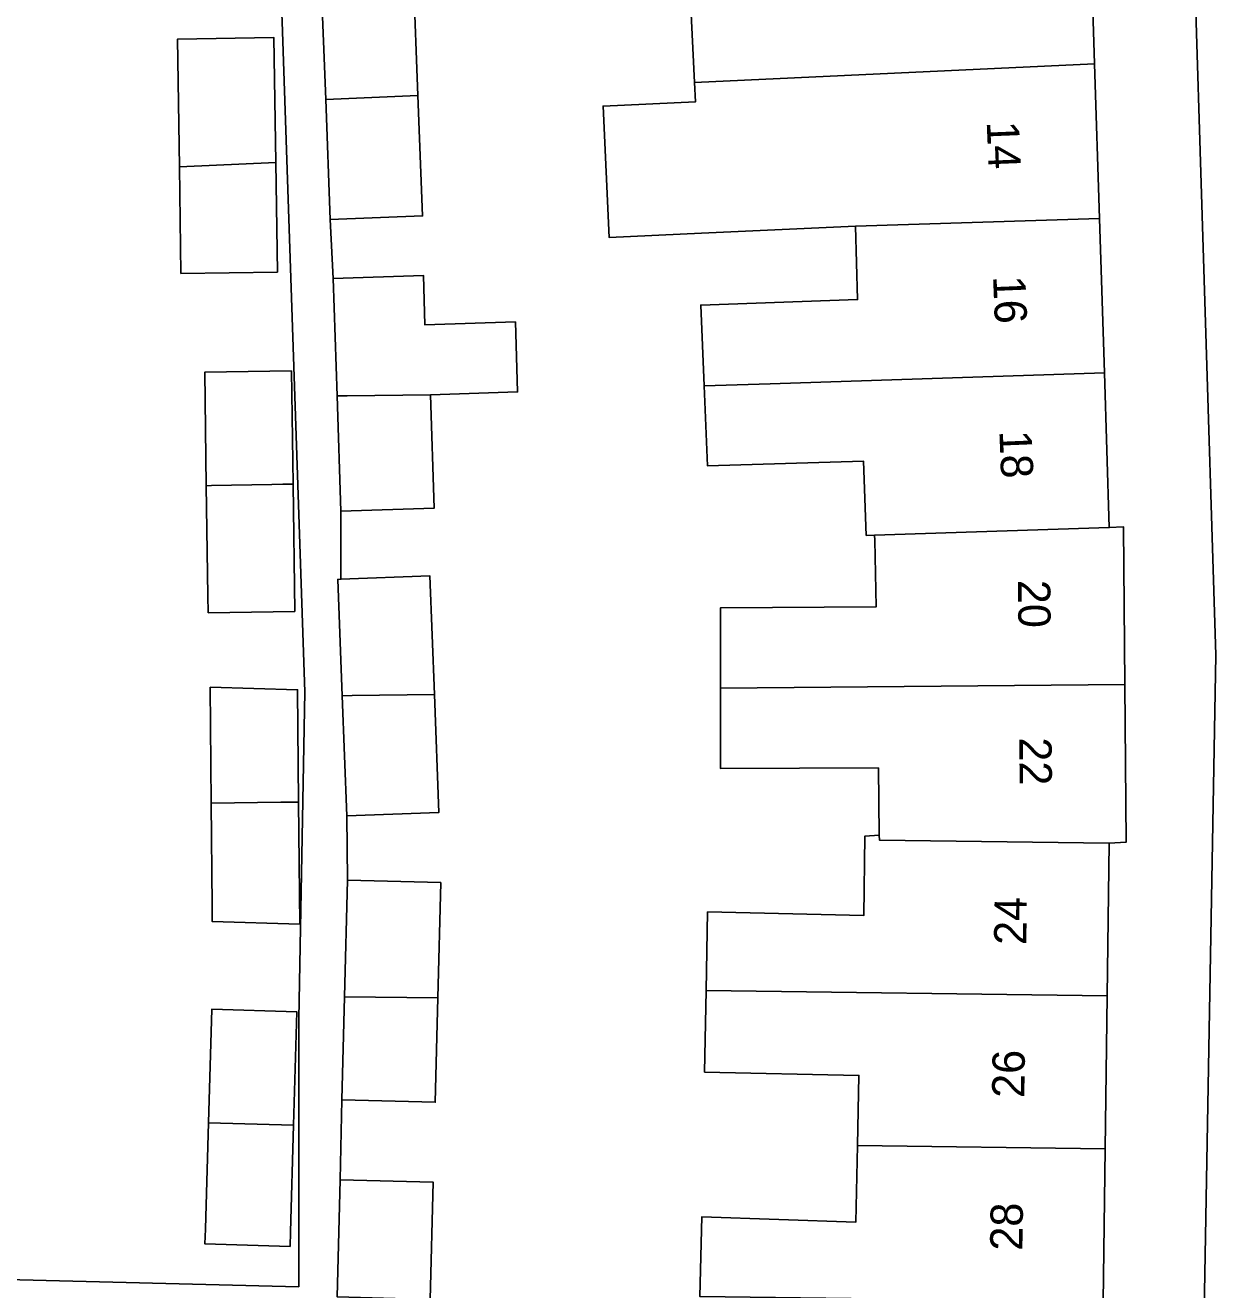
# Model space of a CAD drawing. Extents: x 163008 to 163854, y 382777 to 383982.
# Drawn here: x 163614.97 to 163651.85, y 383571.89 to 383611 of the extents above; entities that cross this region are included whole.
import ezdxf

# ---------------------------------------------------------------- set-up
doc = ezdxf.new("R2010")
doc.units = 0
for name, color, linetype in [('IMGEO_Erf', 7, 'Continuous'), ('IMGEO_Pand', 7, 'Continuous'), ('IMGEO_Pand_nummerreeks', 7, 'Continuous'), ('IMGEO_Voetpad_open', 7, 'Continuous')]:
    doc.layers.add(name, color=color, linetype=linetype)

msp = doc.modelspace()

# ---------------------------------------------------------------- linework, layer by layer
at = {"layer": 'IMGEO_Erf'}
for points in [[(163651.249, 383559.038), (163651.819, 383591.513), (163651.105, 383614.753), (163650.896, 383621.512), (163649.657, 383639.04), (163646.75, 383638.815), (163647.101, 383633.856), (163647.443, 383629.018), (163647.784, 383624.19), (163647.355, 383624.155), (163647.618, 383619.375), (163647.88, 383614.597), (163647.961, 383613.131), (163648.067, 383609.814), (163648.22, 383605.031), (163648.373, 383600.248), (163648.526, 383595.467), (163648.966, 383595.488), (163649.006, 383590.608), (163649.046, 383585.73), (163648.517, 383585.703), (163648.456, 383580.973), (163648.396, 383576.243), (163648.335, 383571.513)], [(163607.389, 383572.373), (163623.436, 383571.979), (163623.436, 383580.271), (163623.627, 383590.382), (163622.927, 383611.112), (163622.242, 383628.298), (163620.912, 383629.002), (163606.393, 383620.612)], [(163626.988, 383612.428), (163627.125, 383608.837), (163627.268, 383605.108), (163624.414, 383604.999), (163624.504, 383603.174), (163627.294, 383603.266), (163627.345, 383601.733), (163630.142, 383601.826), (163630.213, 383599.664), (163627.517, 383599.575), (163627.634, 383596.067), (163624.743, 383595.971), (163624.743, 383593.867), (163627.497, 383593.972), (163627.637, 383590.305), (163627.777, 383586.652), (163624.923, 383586.543), (163624.949, 383584.558), (163627.835, 383584.484), (163627.743, 383580.912), (163627.66, 383577.687), (163624.774, 383577.761), (163624.715, 383575.285), (163627.601, 383575.211), (163627.507, 383571.58)], [(163635.849, 383571.681), (163635.909, 383574.14), (163640.678, 383573.972), (163640.73, 383576.345), (163640.777, 383578.514), (163635.998, 383578.621), (163636.046, 383581.141), (163636.093, 383583.572), (163640.932, 383583.465), (163640.958, 383585.915), (163641.407, 383585.951), (163641.38, 383588.03), (163636.493, 383588.007), (163636.495, 383590.5), (163636.496, 383592.986), (163641.313, 383593.018), (163641.266, 383595.078), (163641.262, 383595.232), (163641.001, 383595.224), (163640.913, 383597.524), (163636.088, 383597.38), (163635.985, 383599.851), (163635.881, 383602.348), (163640.736, 383602.521), (163640.665, 383604.789), (163636.583, 383604.601), (163635.905, 383604.57), (163633.047, 383604.438), (163632.856, 383608.503), (163635.714, 383608.635), (163635.686, 383609.239), (163635.566, 383611.792)]]:
    msp.add_lwpolyline(points, dxfattribs=at)
for points in [[(163619.685, 383610.58), (163622.669, 383610.623), (163622.726, 383606.765), (163622.775, 383603.369), (163619.791, 383603.326), (163619.743, 383606.626)], [(163623.26, 383596.813), (163623.316, 383592.871), (163620.635, 383592.832), (163620.627, 383593.364), (163620.577, 383596.76), (163620.526, 383600.273), (163623.208, 383600.311)], [(163623.434, 383586.974), (163623.467, 383583.199), (163620.762, 383583.277), (163620.757, 383583.759), (163620.729, 383586.942), (163620.697, 383590.525), (163623.403, 383590.447)], [(163623.277, 383576.978), (163623.182, 383573.679), (163623.169, 383573.226), (163620.534, 383573.302), (163620.547, 383573.755), (163620.559, 383574.144), (163620.643, 383577.044), (163620.744, 383580.561), (163623.378, 383580.485)]]:
    msp.add_lwpolyline(points, close=True, dxfattribs=at)
at = {"layer": 'IMGEO_Pand'}
for points in [[(163647.88, 383614.597), (163640.287, 383614.135), (163640.361, 383611.894), (163635.566, 383611.792), (163635.686, 383609.239), (163648.067, 383609.814), (163647.961, 383613.131)], [(163627.125, 383608.837), (163626.988, 383612.428), (163624.135, 383612.319), (163624.272, 383608.709)], [(163622.726, 383606.765), (163622.669, 383610.623), (163619.685, 383610.58), (163619.743, 383606.626)], [(163648.067, 383609.814), (163635.686, 383609.239), (163635.714, 383608.635), (163632.856, 383608.503), (163633.047, 383604.438), (163635.905, 383604.57), (163636.583, 383604.601), (163640.665, 383604.789), (163648.22, 383605.031)], [(163627.125, 383608.837), (163624.272, 383608.709), (163624.414, 383604.999), (163627.268, 383605.108)], [(163622.726, 383606.765), (163619.743, 383606.626), (163619.791, 383603.326), (163622.775, 383603.369)], [(163640.665, 383604.789), (163640.736, 383602.521), (163635.881, 383602.348), (163635.985, 383599.851), (163638.031, 383599.917), (163648.373, 383600.248), (163648.22, 383605.031)], [(163627.345, 383601.733), (163627.294, 383603.266), (163624.504, 383603.174), (163624.624, 383599.536), (163624.937, 383599.542), (163627.517, 383599.575), (163630.213, 383599.664), (163630.142, 383601.826)], [(163620.577, 383596.76), (163620.734, 383596.762), (163622.6, 383596.8), (163622.948, 383596.807), (163623.064, 383596.809), (163623.26, 383596.813), (163623.208, 383600.311), (163620.526, 383600.273)], [(163648.373, 383600.248), (163638.031, 383599.917), (163635.985, 383599.851), (163636.088, 383597.38), (163640.913, 383597.524), (163641.001, 383595.224), (163641.262, 383595.232), (163648.526, 383595.467)], [(163624.624, 383599.536), (163624.743, 383595.971), (163627.634, 383596.067), (163627.517, 383599.575), (163624.937, 383599.542)], [(163623.26, 383596.813), (163623.064, 383596.809), (163622.948, 383596.807), (163622.6, 383596.8), (163620.734, 383596.762), (163620.577, 383596.76), (163620.627, 383593.364), (163620.635, 383592.832), (163623.316, 383592.871)], [(163648.966, 383595.488), (163648.526, 383595.467), (163641.262, 383595.232), (163641.266, 383595.078), (163641.313, 383593.018), (163636.496, 383592.986), (163636.495, 383590.5), (163649.006, 383590.608)], [(163627.497, 383593.972), (163624.743, 383593.867), (163624.644, 383593.863), (163624.781, 383590.262), (163625.096, 383590.267), (163627.637, 383590.305)], [(163620.729, 383586.942), (163622.882, 383586.967), (163623.434, 383586.974), (163623.403, 383590.447), (163620.697, 383590.525)], [(163627.637, 383590.305), (163625.096, 383590.267), (163624.781, 383590.262), (163624.923, 383586.543), (163627.777, 383586.652)], [(163636.495, 383590.5), (163636.493, 383588.007), (163641.38, 383588.03), (163641.407, 383585.951), (163641.412, 383585.795), (163648.517, 383585.703), (163649.046, 383585.73), (163649.006, 383590.608)], [(163623.434, 383586.974), (163622.882, 383586.967), (163620.729, 383586.942), (163620.757, 383583.759), (163620.762, 383583.277), (163623.467, 383583.199)], [(163648.456, 383580.973), (163648.517, 383585.703), (163641.412, 383585.795), (163641.407, 383585.951), (163640.958, 383585.915), (163640.932, 383583.465), (163636.093, 383583.572), (163636.046, 383581.141)], [(163627.743, 383580.912), (163627.835, 383584.484), (163624.949, 383584.558), (163624.856, 383580.949)], [(163627.743, 383580.912), (163624.856, 383580.949), (163624.774, 383577.761), (163627.66, 383577.687)], [(163648.396, 383576.243), (163648.456, 383580.973), (163636.046, 383581.141), (163635.998, 383578.621), (163640.777, 383578.514), (163640.73, 383576.345)], [(163620.643, 383577.044), (163623.277, 383576.978), (163623.378, 383580.485), (163620.744, 383580.561)], [(163623.277, 383576.978), (163620.643, 383577.044), (163620.559, 383574.144), (163620.547, 383573.755), (163620.534, 383573.302), (163623.169, 383573.226), (163623.182, 383573.679)], [(163648.396, 383576.243), (163640.73, 383576.345), (163640.678, 383573.972), (163635.909, 383574.14), (163635.849, 383571.681), (163648.335, 383571.513)], [(163627.507, 383571.58), (163627.601, 383575.211), (163624.715, 383575.285), (163624.622, 383571.669)]]:
    msp.add_lwpolyline(points, close=True, dxfattribs=at)
at = {"layer": 'IMGEO_Voetpad_open'}
for points in [[(163665.324, 383668.646), (163652.843, 383661.478), (163650.504, 383660.134), (163644.892, 383670.838), (163640.853, 383668.953), (163642.272, 383666.058), (163643.7, 383663.353), (163645.816, 383664.476), (163647.519, 383661.275), (163647.803, 383660.003), (163647.924, 383658.462), (163648.045, 383656.927), (163648.307, 383653.589), (163649.555, 383640.576), (163649.657, 383639.04), (163650.896, 383621.512), (163651.105, 383614.753), (163651.819, 383591.513), (163651.249, 383559.038)], [(163624.622, 383571.669), (163624.715, 383575.285), (163624.774, 383577.761), (163624.856, 383580.949), (163624.949, 383584.558), (163624.923, 383586.543), (163624.781, 383590.262), (163624.644, 383593.863), (163624.743, 383593.867), (163624.743, 383595.971), (163624.624, 383599.536), (163624.504, 383603.174), (163624.414, 383604.999), (163624.272, 383608.709), (163624.135, 383612.319)], [(163622.927, 383611.112), (163623.627, 383590.382), (163623.436, 383580.271), (163623.436, 383571.979), (163607.389, 383572.373)]]:
    msp.add_lwpolyline(points, dxfattribs=at)

# ---------------------------------------------------------------- texts
at = {"layer": 'IMGEO_Pand_nummerreeks'}
for s, rotation, p in [('14', 272.3375, (163644.73, 383608.021)), ('16', 272.3373, (163644.926, 383603.24)), ('18', 272.3375, (163645.121, 383598.455)), ('20', 270.4696, (163645.699, 383593.845)), ('22', 270.4697, (163645.739, 383588.972)), ('24', 89.2614, (163645.956, 383582.545)), ('26', 89.2732, (163645.895, 383577.814)), ('28', 89.2611, (163645.835, 383573.087))]:
    msp.add_text(s, height=1, rotation=rotation, dxfattribs=at).set_placement(p)

doc.saveas('drawing.dxf')
